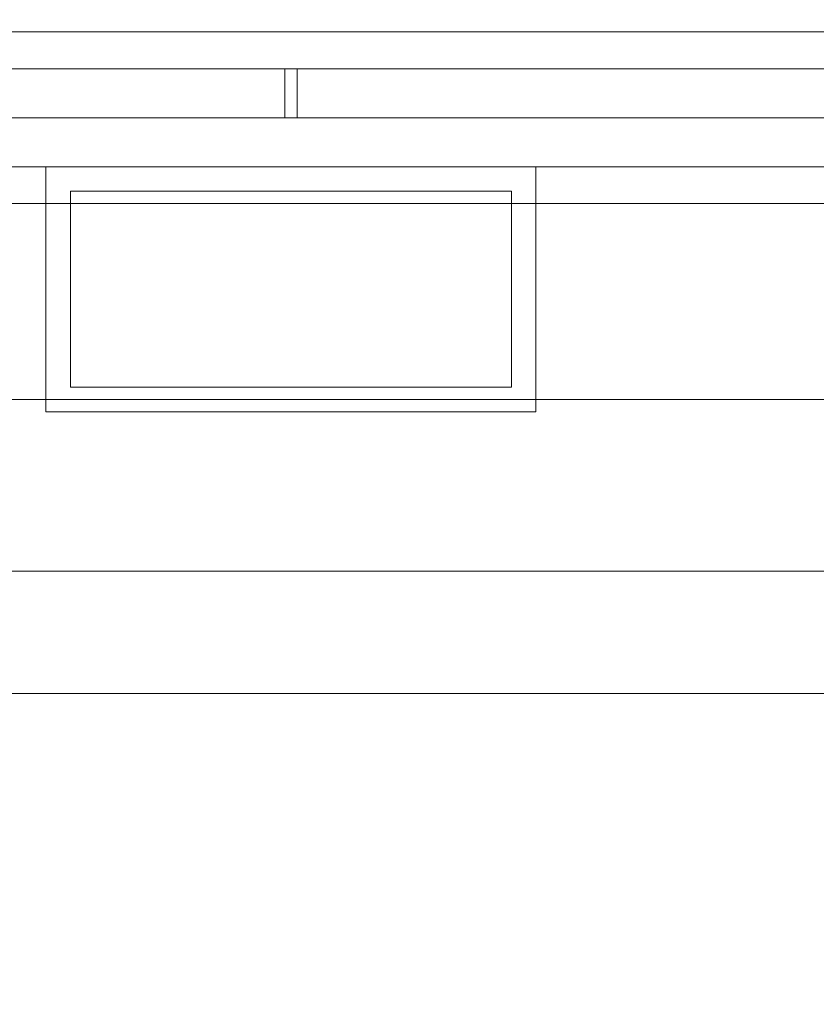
# Model space of a CAD drawing. Header units: millimetres. Extents: x -3490 to 61924, y -72580 to 6847.
# Tile 784 of 1056: x 25478 to 25543, y 1215 to 1295. Entities that reach past the tile are written whole.
import ezdxf

# ---------------------------------------------------------------- set-up
doc = ezdxf.new("R2010")
doc.units = ezdxf.units.MM
for name, color, linetype, lineweight in [('COTAS_P', 1, 'Continuous', 0), ('lateral_briquetadora', 7, 'Continuous', 0), ('lateral_C05', 7, 'Continuous', 0)]:
    doc.layers.add(name, color=color, linetype=linetype, lineweight=lineweight)
doc.dimstyles.new('R19_100', dxfattribs={"dimtxt": 250, "dimasz": 150, "dimexe": 150, "dimexo": 80, "dimgap": 100, "dimtad": 1, "dimtih": 1, "dimtoh": 1, "dimdsep": 46, "dimcen": 0.09, "dimadec": 0, "dimazin": 0, "dimtfac": 1, "dimtdec": 4, "dimtofl": 0, "dimtmove": 0, "dimatfit": 3, "dimfxl": 1, "dimtolj": 1, "dimtzin": 0, "dimarcsym": 0})

# ---------------------------------------------------------------- blocks, each defined once
blk = doc.blocks.new('DIM_R29_7')
at = {"layer": 'COTAS_P'}
for p, q in [((24250.067, 2141), (24400.067, 2186)), ((26750.067, 2141), (26600.067, 2186)), ((24250.067, 1241), (24250.067, 2141)), ((24250.067, 2141), (26750.067, 2141)), ((24250.067, 2141), (24400.067, 2096)), ((26750.067, 2141), (26600.067, 2096)), ((26750.067, 1241), (26750.067, 2141))]:
    blk.add_line(p, q, dxfattribs=at)
blk.add_text('2500 P', height=250, dxfattribs=at).set_placement((25500.067, 2241))
blk = doc.blocks.new('DIM_R29_19')
at = {"layer": 'COTAS_P'}
for p, q in [((18820, 2240), (18619.956, 1362.514)), ((18619.956, 1362.514), (18776.206, 1373.047)), ((27699.956, -707.486), (18619.956, 1362.514)), ((18619.956, 1362.514), (18756.202, 1285.299)), ((27900, 170), (27699.956, -707.486)), ((27699.956, -707.486), (27563.711, -630.272)), ((27699.956, -707.486), (27543.706, -718.02))]:
    blk.add_line(p, q, dxfattribs=at)
blk.add_text('9312.96 P', height=250, rotation=167.15756, dxfattribs=at).set_placement((23137.729, 230.015))

msp = doc.modelspace()

# ---------------------------------------------------------------- linework, layer by layer
at = {"layer": 'lateral_briquetadora'}
for p, q in [((23750.067, 1264), (25950.067, 1264)), ((24150.067, 1264), (25950.067, 1264)), ((23750.067, 1250), (25950.067, 1250)), ((23900.067, 1250), (25800.067, 1250)), ((24150.067, 1250), (25800.067, 1250)), ((23750.067, 1240), (25950.067, 1240)), ((23900.067, 1240), (25800.067, 1240))]:
    msp.add_line(p, q, dxfattribs=at)
at = {"layer": 'lateral_C05'}
for p, q in [((24250.067, 1294), (26750.067, 1294)), ((24310.067, 1294), (26690.067, 1294)), ((25527.821, 1294), (25527.831, 1294)), ((25527.831, 1294), (25527.848, 1294)), ((25527.848, 1294), (25527.872, 1294)), ((25527.872, 1294), (25527.903, 1294)), ((25527.903, 1294), (25527.94, 1294)), ((25527.94, 1294), (25527.983, 1294)), ((25527.983, 1294), (25528.033, 1294)), ((25528.033, 1294), (25528.09, 1294)), ((25528.09, 1294), (25528.152, 1294)), ((25528.152, 1294), (25528.221, 1294)), ((25528.221, 1294), (25528.295, 1294)), ((25528.295, 1294), (25528.375, 1294)), ((25528.375, 1294), (25528.461, 1294)), ((25528.461, 1294), (25528.552, 1294)), ((25528.552, 1294), (25528.647, 1294)), ((25528.647, 1294), (25528.748, 1294)), ((25528.748, 1294), (25528.853, 1294)), ((25528.853, 1294), (25528.962, 1294)), ((25528.962, 1294), (25529.075, 1294)), ((25529.075, 1294), (25529.192, 1294)), ((25529.192, 1294), (25529.313, 1294)), ((25529.313, 1294), (25529.436, 1294)), ((25529.436, 1294), (25529.563, 1294)), ((25529.563, 1294), (25529.692, 1294)), ((25529.692, 1294), (25529.823, 1294)), ((25529.823, 1294), (25529.956, 1294)), ((25529.956, 1294), (25530.09, 1294)), ((25530.09, 1294), (25530.226, 1294)), ((25530.226, 1294), (25530.362, 1294)), ((25530.362, 1294), (25530.499, 1294)), ((25530.499, 1294), (25530.636, 1294)), ((25530.636, 1294), (25530.773, 1294)), ((25530.773, 1294), (25530.909, 1294)), ((25530.909, 1294), (25531.045, 1294)), ((25531.045, 1294), (25531.179, 1294)), ((25531.179, 1294), (25531.312, 1294)), ((25531.312, 1294), (25531.443, 1294)), ((25531.443, 1294), (25531.572, 1294)), ((25531.572, 1294), (25531.699, 1294)), ((25531.699, 1294), (25531.822, 1294)), ((25531.822, 1294), (25531.942, 1294)), ((25531.942, 1294), (25532.059, 1294)), ((25532.059, 1294), (25532.173, 1294)), ((25532.173, 1294), (25532.282, 1294)), ((25532.282, 1294), (25532.387, 1294)), ((25532.387, 1294), (25532.488, 1294)), ((25532.488, 1294), (25532.583, 1294)), ((25532.583, 1294), (25532.674, 1294)), ((25532.674, 1294), (25532.76, 1294)), ((25532.76, 1294), (25532.84, 1294)), ((25532.84, 1294), (25532.914, 1294)), ((25532.914, 1294), (25532.983, 1294)), ((25532.983, 1294), (25533.045, 1294)), ((25533.045, 1294), (25533.102, 1294)), ((25533.102, 1294), (25533.152, 1294)), ((25533.152, 1294), (25533.195, 1294)), ((25533.195, 1294), (25533.232, 1294)), ((25533.232, 1294), (25533.263, 1294)), ((25533.263, 1294), (25533.287, 1294)), ((25533.287, 1294), (25533.304, 1294)), ((25533.304, 1294), (25533.314, 1294)), ((24250.067, 1291), (26750.067, 1291)), ((24310.067, 1291), (26690.067, 1291)), ((24900.317, 1291), (25499.567, 1291)), ((25499.567, 1287), (25499.567, 1291)), ((25500.567, 1287), (25500.567, 1291)), ((25500.567, 1291), (26099.817, 1291)), ((25523.576, 1291), (25523.591, 1291)), ((25523.591, 1291), (25523.613, 1291)), ((25523.613, 1291), (25523.643, 1291)), ((25523.643, 1291), (25523.68, 1291)), ((25523.68, 1291), (25523.724, 1291)), ((25523.724, 1291), (25523.775, 1291)), ((25523.775, 1291), (25523.833, 1291)), ((25523.833, 1291), (25523.898, 1291)), ((25523.898, 1291), (25523.969, 1291)), ((25523.969, 1291), (25524.047, 1291)), ((25524.047, 1291), (25524.132, 1291)), ((25524.132, 1291), (25524.222, 1291)), ((25524.222, 1291), (25524.318, 1291)), ((25524.318, 1291), (25524.42, 1291)), ((25524.42, 1291), (25524.527, 1291)), ((25524.527, 1291), (25524.639, 1291)), ((25524.639, 1291), (25524.756, 1291)), ((25524.756, 1291), (25524.878, 1291)), ((25524.878, 1291), (25525.003, 1291)), ((25525.003, 1291), (25525.133, 1291)), ((25525.133, 1291), (25525.266, 1291)), ((25525.266, 1291), (25525.402, 1291)), ((25525.402, 1291), (25525.541, 1291)), ((25525.461, 1291), (25525.448, 1291)), ((25525.454, 1291), (25525.471, 1291)), ((25525.481, 1291), (25525.461, 1291)), ((25525.471, 1291), (25525.495, 1291)), ((25525.509, 1291), (25525.481, 1291)), ((25525.495, 1291), (25525.527, 1291)), ((25525.544, 1291), (25525.509, 1291)), ((25525.527, 1291), (25525.566, 1291)), ((25525.541, 1291), (25525.683, 1291)), ((25525.586, 1291), (25525.544, 1291)), ((25525.566, 1291), (25525.612, 1291)), ((25525.635, 1291), (25525.586, 1291)), ((25525.612, 1291), (25525.665, 1291)), ((25525.692, 1291), (25525.635, 1291)), ((25525.665, 1291), (25525.725, 1291)), ((25525.683, 1291), (25525.827, 1291)), ((25525.755, 1291), (25525.692, 1291)), ((25525.725, 1291), (25525.792, 1291)), ((25525.825, 1291), (25525.755, 1291)), ((25525.792, 1291), (25525.865, 1291)), ((25525.901, 1291), (25525.825, 1291)), ((25525.827, 1291), (25525.973, 1291)), ((25525.865, 1291), (25525.945, 1291)), ((25525.901, 1291), (25530.151, 1291)), ((25525.945, 1291), (25526.03, 1291)), ((25525.973, 1291), (25526.12, 1291)), ((25526.03, 1291), (25526.122, 1291)), ((25526.12, 1291), (25526.269, 1291)), ((25526.122, 1291), (25526.22, 1291)), ((25526.22, 1291), (25526.323, 1291)), ((25526.269, 1291), (25526.418, 1291)), ((25526.323, 1291), (25526.432, 1291)), ((25526.418, 1291), (25526.567, 1291)), ((25526.432, 1291), (25526.545, 1291)), ((25526.545, 1291), (25526.663, 1291)), ((25526.567, 1291), (25534.567, 1291)), ((25526.663, 1291), (25526.786, 1291)), ((25526.786, 1291), (25526.913, 1291)), ((25526.913, 1291), (25527.043, 1291)), ((25527.043, 1291), (25527.177, 1291)), ((25527.177, 1291), (25527.314, 1291)), ((25527.314, 1291), (25527.454, 1291)), ((25527.454, 1291), (25527.597, 1291)), ((25527.597, 1291), (25527.741, 1291)), ((25527.741, 1291), (25527.888, 1291)), ((25527.821, 1291), (25527.831, 1291)), ((25527.831, 1291), (25527.848, 1291)), ((25527.848, 1291), (25527.872, 1291)), ((25527.872, 1291), (25527.903, 1291)), ((25527.888, 1291), (25528.035, 1291)), ((25527.903, 1291), (25527.94, 1291)), ((25527.94, 1291), (25527.983, 1291)), ((25527.983, 1291), (25528.033, 1291)), ((25528.033, 1291), (25528.09, 1291)), ((25528.035, 1291), (25528.184, 1291)), ((25528.09, 1291), (25528.152, 1291)), ((25528.152, 1291), (25528.221, 1291)), ((25528.184, 1291), (25528.333, 1291)), ((25528.221, 1291), (25528.295, 1291)), ((25528.295, 1291), (25528.375, 1291)), ((25528.333, 1291), (25528.483, 1291)), ((25528.375, 1291), (25528.461, 1291)), ((25528.461, 1291), (25528.552, 1291)), ((25528.483, 1291), (25528.632, 1291)), ((25528.552, 1291), (25528.647, 1291)), ((25528.632, 1291), (25528.781, 1291)), ((25528.647, 1291), (25528.748, 1291)), ((25528.748, 1291), (25528.853, 1291)), ((25528.781, 1291), (25528.929, 1291)), ((25528.853, 1291), (25528.962, 1291)), ((25528.929, 1291), (25529.076, 1291)), ((25528.962, 1291), (25529.075, 1291)), ((25529.075, 1291), (25529.192, 1291)), ((25529.076, 1291), (25529.222, 1291)), ((25529.192, 1291), (25529.313, 1291)), ((25529.222, 1291), (25529.365, 1291)), ((25529.313, 1291), (25529.436, 1291)), ((25529.365, 1291), (25529.506, 1291)), ((25529.436, 1291), (25529.563, 1291)), ((25529.506, 1291), (25529.645, 1291)), ((25529.563, 1291), (25529.692, 1291)), ((25529.645, 1291), (25529.78, 1291)), ((25529.692, 1291), (25529.823, 1291)), ((25529.78, 1291), (25529.912, 1291)), ((25529.823, 1291), (25529.956, 1291)), ((25529.912, 1291), (25530.041, 1291)), ((25529.956, 1291), (25530.09, 1291)), ((25530.041, 1291), (25530.166, 1291)), ((25530.09, 1291), (25530.226, 1291)), ((25530.151, 1291), (25530.233, 1291)), ((25530.166, 1291), (25530.286, 1291)), ((25530.226, 1291), (25530.362, 1291)), ((25530.321, 1291), (25530.233, 1291)), ((25530.286, 1291), (25530.402, 1291)), ((25530.415, 1291), (25530.321, 1291)), ((25530.362, 1291), (25530.499, 1291)), ((25530.402, 1291), (25530.512, 1291)), ((25530.515, 1291), (25530.415, 1291)), ((25530.499, 1291), (25530.636, 1291)), ((25530.512, 1291), (25530.618, 1291)), ((25530.62, 1291), (25530.515, 1291)), ((25530.618, 1291), (25530.718, 1291)), ((25530.73, 1291), (25530.62, 1291)), ((25530.636, 1291), (25530.773, 1291)), ((25530.718, 1291), (25530.813, 1291)), ((25530.845, 1291), (25530.73, 1291)), ((25530.773, 1291), (25530.909, 1291)), ((25530.813, 1291), (25530.902, 1291)), ((25530.965, 1291), (25530.845, 1291)), ((25530.902, 1291), (25530.984, 1291)), ((25530.909, 1291), (25531.045, 1291)), ((25531.089, 1291), (25530.965, 1291)), ((25530.984, 1291), (25535.234, 1291)), ((25531.045, 1291), (25531.179, 1291)), ((25531.217, 1291), (25531.089, 1291)), ((25531.179, 1291), (25531.312, 1291)), ((25531.348, 1291), (25531.217, 1291)), ((25531.312, 1291), (25531.443, 1291)), ((25531.483, 1291), (25531.348, 1291)), ((25531.443, 1291), (25531.572, 1291)), ((25531.621, 1291), (25531.483, 1291)), ((25531.572, 1291), (25531.699, 1291)), ((25531.761, 1291), (25531.621, 1291)), ((25531.699, 1291), (25531.822, 1291)), ((25531.904, 1291), (25531.761, 1291)), ((25531.822, 1291), (25531.942, 1291)), ((25532.048, 1291), (25531.904, 1291)), ((25531.942, 1291), (25532.059, 1291)), ((25532.194, 1291), (25532.048, 1291)), ((25532.059, 1291), (25532.173, 1291)), ((25532.173, 1291), (25532.282, 1291)), ((25532.342, 1291), (25532.194, 1291)), ((25532.282, 1291), (25532.387, 1291)), ((25532.49, 1291), (25532.342, 1291)), ((25532.387, 1291), (25532.488, 1291)), ((25532.488, 1291), (25532.583, 1291)), ((25532.639, 1291), (25532.49, 1291)), ((25532.583, 1291), (25532.674, 1291)), ((25532.788, 1291), (25532.639, 1291)), ((25532.674, 1291), (25532.76, 1291)), ((25532.76, 1291), (25532.84, 1291)), ((25532.937, 1291), (25532.788, 1291)), ((25532.84, 1291), (25532.914, 1291)), ((25532.914, 1291), (25532.983, 1291)), ((25533.085, 1291), (25532.937, 1291)), ((25532.983, 1291), (25533.045, 1291)), ((25533.045, 1291), (25533.102, 1291)), ((25533.232, 1291), (25533.085, 1291)), ((25533.102, 1291), (25533.152, 1291)), ((25533.152, 1291), (25533.195, 1291)), ((25533.195, 1291), (25533.232, 1291)), ((25533.378, 1291), (25533.232, 1291)), ((25533.232, 1291), (25533.263, 1291)), ((25533.263, 1291), (25533.287, 1291)), ((25533.287, 1291), (25533.304, 1291)), ((25533.304, 1291), (25533.314, 1291)), ((25533.522, 1291), (25533.378, 1291)), ((25533.664, 1291), (25533.522, 1291)), ((25533.803, 1291), (25533.664, 1291)), ((25533.94, 1291), (25533.803, 1291)), ((25534.074, 1291), (25533.94, 1291)), ((25534.205, 1291), (25534.074, 1291)), ((25534.331, 1291), (25534.205, 1291)), ((25534.454, 1291), (25534.331, 1291)), ((25534.572, 1291), (25534.454, 1291)), ((25534.567, 1291), (25534.715, 1291)), ((25534.686, 1291), (25534.572, 1291)), ((25534.795, 1291), (25534.686, 1291)), ((25534.715, 1291), (25534.862, 1291)), ((25534.898, 1291), (25534.795, 1291)), ((25534.862, 1291), (25535.008, 1291)), ((25534.997, 1291), (25534.898, 1291)), ((25535.089, 1291), (25534.997, 1291)), ((25535.008, 1291), (25535.153, 1291)), ((25535.176, 1291), (25535.089, 1291)), ((25535.153, 1291), (25535.296, 1291)), ((25535.256, 1291), (25535.176, 1291)), ((25535.234, 1291), (25535.306, 1291)), ((25535.33, 1291), (25535.256, 1291)), ((25535.296, 1291), (25535.438, 1291)), ((25535.306, 1291), (25535.372, 1291)), ((25535.398, 1291), (25535.33, 1291)), ((25535.372, 1291), (25535.432, 1291)), ((25535.459, 1291), (25535.398, 1291)), ((25535.432, 1291), (25535.486, 1291)), ((25535.438, 1291), (25535.578, 1291)), ((25535.513, 1291), (25535.459, 1291)), ((25535.486, 1291), (25535.534, 1291)), ((25535.56, 1291), (25535.513, 1291)), ((25535.534, 1291), (25535.576, 1291)), ((25535.6, 1291), (25535.56, 1291)), ((25535.576, 1291), (25535.611, 1291)), ((25535.578, 1291), (25535.716, 1291)), ((25535.633, 1291), (25535.6, 1291)), ((25535.611, 1291), (25535.64, 1291)), ((25535.659, 1291), (25535.633, 1291)), ((25535.64, 1291), (25535.663, 1291)), ((25535.663, 1291), (25535.679, 1291)), ((25535.689, 1291), (25535.678, 1291)), ((25535.716, 1291), (25535.85, 1291)), ((25535.85, 1291), (25535.982, 1291)), ((25535.982, 1291), (25536.11, 1291)), ((25536.11, 1291), (25536.234, 1291)), ((25536.234, 1291), (25536.355, 1291)), ((25536.355, 1291), (25536.471, 1291)), ((25536.471, 1291), (25536.582, 1291)), ((25536.582, 1291), (25536.689, 1291)), ((25536.689, 1291), (25536.79, 1291)), ((25536.79, 1291), (25536.887, 1291)), ((25536.887, 1291), (25536.977, 1291)), ((25536.977, 1291), (25537.062, 1291)), ((25537.062, 1291), (25537.141, 1291)), ((25537.141, 1291), (25537.213, 1291)), ((25537.213, 1291), (25537.279, 1291)), ((25537.279, 1291), (25537.339, 1291)), ((25537.339, 1291), (25537.392, 1291)), ((25537.392, 1291), (25537.438, 1291)), ((25537.438, 1291), (25537.478, 1291)), ((25537.478, 1291), (25537.51, 1291)), ((25537.51, 1291), (25537.535, 1291)), ((25537.535, 1291), (25537.553, 1291)), ((25537.553, 1291), (25537.564, 1291)), ((24300.067, 1287), (26700.067, 1287)), ((24900.317, 1287), (25499.567, 1287)), ((25500.567, 1287), (26099.817, 1287)), ((25523.576, 1287), (25523.591, 1287)), ((25523.591, 1287), (25523.613, 1287)), ((25523.613, 1287), (25523.643, 1287)), ((25523.643, 1287), (25523.68, 1287)), ((25523.68, 1287), (25523.724, 1287)), ((25523.724, 1287), (25523.775, 1287)), ((25523.775, 1287), (25523.833, 1287)), ((25523.833, 1287), (25523.898, 1287)), ((25523.898, 1287), (25523.969, 1287)), ((25523.969, 1287), (25524.047, 1287)), ((25524.047, 1287), (25524.132, 1287)), ((25524.132, 1287), (25524.222, 1287)), ((25524.222, 1287), (25524.318, 1287)), ((25524.318, 1287), (25524.42, 1287)), ((25524.42, 1287), (25524.527, 1287)), ((25524.527, 1287), (25524.639, 1287)), ((25524.639, 1287), (25524.756, 1287)), ((25524.756, 1287), (25524.878, 1287)), ((25524.878, 1287), (25525.003, 1287)), ((25525.003, 1287), (25525.133, 1287)), ((25525.133, 1287), (25525.266, 1287)), ((25525.266, 1287), (25525.402, 1287)), ((25525.402, 1287), (25525.541, 1287)), ((25525.461, 1287), (25525.448, 1287)), ((25525.454, 1287), (25525.471, 1287)), ((25525.481, 1287), (25525.461, 1287)), ((25525.471, 1287), (25525.495, 1287)), ((25525.509, 1287), (25525.481, 1287)), ((25525.495, 1287), (25525.527, 1287)), ((25525.544, 1287), (25525.509, 1287)), ((25525.527, 1287), (25525.566, 1287)), ((25525.541, 1287), (25525.683, 1287)), ((25525.586, 1287), (25525.544, 1287)), ((25525.566, 1287), (25525.612, 1287)), ((25525.635, 1287), (25525.586, 1287)), ((25525.612, 1287), (25525.665, 1287)), ((25525.692, 1287), (25525.635, 1287)), ((25525.665, 1287), (25525.725, 1287)), ((25525.683, 1287), (25525.827, 1287)), ((25525.755, 1287), (25525.692, 1287)), ((25525.725, 1287), (25525.792, 1287)), ((25525.825, 1287), (25525.755, 1287)), ((25525.792, 1287), (25525.865, 1287)), ((25525.901, 1287), (25525.825, 1287)), ((25525.827, 1287), (25525.973, 1287)), ((25525.865, 1287), (25525.945, 1287)), ((25525.901, 1287), (25530.151, 1287)), ((25525.945, 1287), (25526.03, 1287)), ((25525.973, 1287), (25526.12, 1287)), ((25526.03, 1287), (25526.122, 1287)), ((25526.12, 1287), (25526.269, 1287)), ((25526.122, 1287), (25526.22, 1287)), ((25526.22, 1287), (25526.323, 1287)), ((25526.269, 1287), (25526.418, 1287)), ((25526.323, 1287), (25526.432, 1287)), ((25526.418, 1287), (25526.567, 1287)), ((25526.432, 1287), (25526.545, 1287)), ((25526.545, 1287), (25526.663, 1287)), ((25526.567, 1287), (25534.567, 1287)), ((25526.663, 1287), (25526.786, 1287)), ((25526.786, 1287), (25526.913, 1287)), ((25526.913, 1287), (25527.043, 1287)), ((25527.043, 1287), (25527.177, 1287)), ((25527.177, 1287), (25527.314, 1287)), ((25527.314, 1287), (25527.454, 1287)), ((25527.454, 1287), (25527.597, 1287)), ((25527.597, 1287), (25527.741, 1287)), ((25527.741, 1287), (25527.888, 1287)), ((25527.821, 1287), (25527.831, 1287)), ((25527.831, 1287), (25527.848, 1287)), ((25527.848, 1287), (25527.872, 1287)), ((25527.872, 1287), (25527.903, 1287)), ((25527.888, 1287), (25528.035, 1287)), ((25527.903, 1287), (25527.94, 1287)), ((25527.94, 1287), (25527.983, 1287)), ((25527.983, 1287), (25528.033, 1287)), ((25528.033, 1287), (25528.09, 1287)), ((25528.035, 1287), (25528.184, 1287)), ((25528.09, 1287), (25528.152, 1287)), ((25528.152, 1287), (25528.221, 1287)), ((25528.184, 1287), (25528.333, 1287)), ((25528.221, 1287), (25528.295, 1287)), ((25528.295, 1287), (25528.375, 1287)), ((25528.333, 1287), (25528.483, 1287)), ((25528.375, 1287), (25528.461, 1287)), ((25528.461, 1287), (25528.552, 1287)), ((25528.483, 1287), (25528.632, 1287)), ((25528.552, 1287), (25528.647, 1287)), ((25528.632, 1287), (25528.781, 1287)), ((25528.647, 1287), (25528.748, 1287)), ((25528.748, 1287), (25528.853, 1287)), ((25528.781, 1287), (25528.929, 1287)), ((25528.853, 1287), (25528.962, 1287)), ((25528.929, 1287), (25529.076, 1287)), ((25528.962, 1287), (25529.075, 1287)), ((25529.075, 1287), (25529.192, 1287)), ((25529.076, 1287), (25529.222, 1287)), ((25529.192, 1287), (25529.313, 1287)), ((25529.222, 1287), (25529.365, 1287)), ((25529.313, 1287), (25529.436, 1287)), ((25529.365, 1287), (25529.506, 1287)), ((25529.436, 1287), (25529.563, 1287)), ((25529.506, 1287), (25529.645, 1287)), ((25529.563, 1287), (25529.692, 1287)), ((25529.645, 1287), (25529.78, 1287)), ((25529.692, 1287), (25529.823, 1287)), ((25529.78, 1287), (25529.912, 1287)), ((25529.823, 1287), (25529.956, 1287)), ((25529.912, 1287), (25530.041, 1287)), ((25529.956, 1287), (25530.09, 1287)), ((25530.041, 1287), (25530.166, 1287)), ((25530.09, 1287), (25530.226, 1287)), ((25530.151, 1287), (25530.233, 1287)), ((25530.166, 1287), (25530.286, 1287)), ((25530.226, 1287), (25530.362, 1287)), ((25530.321, 1287), (25530.233, 1287)), ((25530.286, 1287), (25530.402, 1287)), ((25530.415, 1287), (25530.321, 1287)), ((25530.362, 1287), (25530.499, 1287)), ((25530.402, 1287), (25530.512, 1287)), ((25530.515, 1287), (25530.415, 1287)), ((25530.499, 1287), (25530.636, 1287)), ((25530.512, 1287), (25530.618, 1287)), ((25530.62, 1287), (25530.515, 1287)), ((25530.618, 1287), (25530.718, 1287)), ((25530.73, 1287), (25530.62, 1287)), ((25530.636, 1287), (25530.773, 1287)), ((25530.718, 1287), (25530.813, 1287)), ((25530.845, 1287), (25530.73, 1287)), ((25530.909, 1287), (25530.773, 1287)), ((25530.813, 1287), (25530.902, 1287)), ((25530.965, 1287), (25530.845, 1287)), ((25530.902, 1287), (25530.984, 1287)), ((25531.045, 1287), (25530.909, 1287)), ((25531.089, 1287), (25530.965, 1287)), ((25530.984, 1287), (25535.234, 1287)), ((25531.179, 1287), (25531.045, 1287)), ((25531.217, 1287), (25531.089, 1287)), ((25531.312, 1287), (25531.179, 1287)), ((25531.348, 1287), (25531.217, 1287)), ((25531.443, 1287), (25531.312, 1287)), ((25531.483, 1287), (25531.348, 1287)), ((25531.443, 1287), (25531.572, 1287)), ((25531.621, 1287), (25531.483, 1287)), ((25531.699, 1287), (25531.572, 1287)), ((25531.761, 1287), (25531.621, 1287)), ((25531.822, 1287), (25531.699, 1287)), ((25531.904, 1287), (25531.761, 1287)), ((25531.942, 1287), (25531.822, 1287)), ((25532.048, 1287), (25531.904, 1287)), ((25532.059, 1287), (25531.942, 1287)), ((25532.194, 1287), (25532.048, 1287)), ((25532.059, 1287), (25532.173, 1287)), ((25532.173, 1287), (25532.282, 1287)), ((25532.342, 1287), (25532.194, 1287)), ((25532.282, 1287), (25532.387, 1287)), ((25532.49, 1287), (25532.342, 1287)), ((25532.387, 1287), (25532.488, 1287)), ((25532.488, 1287), (25532.583, 1287)), ((25532.639, 1287), (25532.49, 1287)), ((25532.583, 1287), (25532.674, 1287)), ((25532.788, 1287), (25532.639, 1287)), ((25532.674, 1287), (25532.76, 1287)), ((25532.76, 1287), (25532.84, 1287)), ((25532.937, 1287), (25532.788, 1287)), ((25532.84, 1287), (25532.914, 1287)), ((25532.914, 1287), (25532.983, 1287)), ((25533.085, 1287), (25532.937, 1287)), ((25532.983, 1287), (25533.045, 1287)), ((25533.045, 1287), (25533.102, 1287)), ((25533.232, 1287), (25533.085, 1287)), ((25533.102, 1287), (25533.152, 1287)), ((25533.152, 1287), (25533.195, 1287)), ((25533.195, 1287), (25533.232, 1287)), ((25533.232, 1287), (25533.263, 1287)), ((25533.378, 1287), (25533.232, 1287)), ((25533.263, 1287), (25533.287, 1287)), ((25533.287, 1287), (25533.304, 1287)), ((25533.304, 1287), (25533.314, 1287)), ((25533.522, 1287), (25533.378, 1287)), ((25533.664, 1287), (25533.522, 1287)), ((25533.803, 1287), (25533.664, 1287)), ((25533.94, 1287), (25533.803, 1287)), ((25534.074, 1287), (25533.94, 1287)), ((25534.205, 1287), (25534.074, 1287)), ((25534.331, 1287), (25534.205, 1287)), ((25534.454, 1287), (25534.331, 1287)), ((25534.572, 1287), (25534.454, 1287)), ((25534.567, 1287), (25534.715, 1287)), ((25534.686, 1287), (25534.572, 1287)), ((25534.795, 1287), (25534.686, 1287)), ((25534.715, 1287), (25534.862, 1287)), ((25534.898, 1287), (25534.795, 1287)), ((25534.862, 1287), (25535.008, 1287)), ((25534.997, 1287), (25534.898, 1287)), ((25535.089, 1287), (25534.997, 1287)), ((25535.008, 1287), (25535.153, 1287)), ((25535.176, 1287), (25535.089, 1287)), ((25535.153, 1287), (25535.296, 1287)), ((25535.256, 1287), (25535.176, 1287)), ((25535.234, 1287), (25535.306, 1287)), ((25535.33, 1287), (25535.256, 1287)), ((25535.296, 1287), (25535.438, 1287)), ((25535.306, 1287), (25535.372, 1287)), ((25535.398, 1287), (25535.33, 1287)), ((25535.372, 1287), (25535.432, 1287)), ((25535.459, 1287), (25535.398, 1287)), ((25535.432, 1287), (25535.486, 1287)), ((25535.438, 1287), (25535.578, 1287)), ((25535.513, 1287), (25535.459, 1287)), ((25535.486, 1287), (25535.534, 1287)), ((25535.56, 1287), (25535.513, 1287)), ((25535.534, 1287), (25535.576, 1287)), ((25535.6, 1287), (25535.56, 1287)), ((25535.576, 1287), (25535.611, 1287)), ((25535.578, 1287), (25535.716, 1287)), ((25535.633, 1287), (25535.6, 1287)), ((25535.611, 1287), (25535.64, 1287)), ((25535.659, 1287), (25535.633, 1287)), ((25535.64, 1287), (25535.663, 1287)), ((25535.663, 1287), (25535.679, 1287)), ((25535.689, 1287), (25535.678, 1287)), ((25535.716, 1287), (25535.85, 1287)), ((25535.85, 1287), (25535.982, 1287)), ((25535.982, 1287), (25536.11, 1287)), ((25536.11, 1287), (25536.234, 1287)), ((25536.234, 1287), (25536.355, 1287)), ((25536.355, 1287), (25536.471, 1287)), ((25536.471, 1287), (25536.582, 1287)), ((25536.582, 1287), (25536.689, 1287)), ((25536.689, 1287), (25536.79, 1287)), ((25536.79, 1287), (25536.887, 1287)), ((25536.887, 1287), (25536.977, 1287)), ((25536.977, 1287), (25537.062, 1287)), ((25537.062, 1287), (25537.141, 1287)), ((25537.141, 1287), (25537.213, 1287)), ((25537.213, 1287), (25537.279, 1287)), ((25537.279, 1287), (25537.339, 1287)), ((25537.339, 1287), (25537.392, 1287)), ((25537.392, 1287), (25537.438, 1287)), ((25537.438, 1287), (25537.478, 1287)), ((25537.478, 1287), (25537.51, 1287)), ((25537.51, 1287), (25537.535, 1287)), ((25537.535, 1287), (25537.553, 1287)), ((25537.553, 1287), (25537.564, 1287)), ((24300.067, 1283), (26700.067, 1283)), ((24310.067, 1283), (26690.067, 1283)), ((25480.067, 1263), (25480.067, 1283)), ((25480.067, 1283), (25520.067, 1283)), ((25520.067, 1263), (25520.067, 1283)), ((25527.821, 1283), (25527.831, 1283)), ((25527.831, 1283), (25527.848, 1283)), ((25527.848, 1283), (25527.872, 1283)), ((25527.872, 1283), (25527.903, 1283)), ((25527.903, 1283), (25527.94, 1283)), ((25527.94, 1283), (25527.983, 1283)), ((25527.983, 1283), (25528.033, 1283)), ((25528.033, 1283), (25528.09, 1283)), ((25528.09, 1283), (25528.152, 1283)), ((25528.152, 1283), (25528.221, 1283)), ((25528.221, 1283), (25528.295, 1283)), ((25528.295, 1283), (25528.375, 1283)), ((25528.375, 1283), (25528.461, 1283)), ((25528.461, 1283), (25528.552, 1283)), ((25528.552, 1283), (25528.647, 1283)), ((25528.647, 1283), (25528.748, 1283)), ((25528.748, 1283), (25528.853, 1283)), ((25528.853, 1283), (25528.962, 1283)), ((25528.962, 1283), (25529.075, 1283)), ((25529.075, 1283), (25529.192, 1283)), ((25529.192, 1283), (25529.313, 1283)), ((25529.313, 1283), (25529.436, 1283)), ((25529.436, 1283), (25529.563, 1283)), ((25529.563, 1283), (25529.692, 1283)), ((25529.692, 1283), (25529.823, 1283)), ((25529.823, 1283), (25529.956, 1283)), ((25529.956, 1283), (25530.09, 1283)), ((25530.09, 1283), (25530.226, 1283)), ((25530.226, 1283), (25530.362, 1283)), ((25530.362, 1283), (25530.499, 1283)), ((25530.499, 1283), (25530.636, 1283)), ((25530.636, 1283), (25530.773, 1283)), ((25530.909, 1283), (25530.773, 1283)), ((25531.045, 1283), (25530.909, 1283)), ((25531.179, 1283), (25531.045, 1283)), ((25531.312, 1283), (25531.179, 1283)), ((25531.443, 1283), (25531.312, 1283)), ((25531.443, 1283), (25531.572, 1283)), ((25531.699, 1283), (25531.572, 1283)), ((25531.822, 1283), (25531.699, 1283)), ((25531.942, 1283), (25531.822, 1283)), ((25532.059, 1283), (25531.942, 1283)), ((25532.059, 1283), (25532.173, 1283)), ((25532.173, 1283), (25532.282, 1283)), ((25532.282, 1283), (25532.387, 1283)), ((25532.387, 1283), (25532.488, 1283)), ((25532.488, 1283), (25532.583, 1283)), ((25532.583, 1283), (25532.674, 1283)), ((25532.674, 1283), (25532.76, 1283)), ((25532.76, 1283), (25532.84, 1283)), ((25532.84, 1283), (25532.914, 1283)), ((25532.914, 1283), (25532.983, 1283)), ((25532.983, 1283), (25533.045, 1283)), ((25533.045, 1283), (25533.102, 1283)), ((25533.102, 1283), (25533.152, 1283)), ((25533.152, 1283), (25533.195, 1283)), ((25533.195, 1283), (25533.232, 1283)), ((25533.232, 1283), (25533.263, 1283)), ((25533.263, 1283), (25533.287, 1283)), ((25533.287, 1283), (25533.304, 1283)), ((25533.304, 1283), (25533.314, 1283)), ((25482.067, 1281), (25482.067, 1265)), ((25482.067, 1281), (25518.067, 1281)), ((25518.067, 1281), (25518.067, 1265)), ((24310.067, 1280), (26690.067, 1280)), ((25482.067, 1265), (25518.067, 1265)), ((25480.067, 1263), (25520.067, 1263))]:
    msp.add_line(p, q, dxfattribs=at)

# ---------------------------------------------------------------- dimensions: what is measured, and where the dimension line sits
at = {"layer": 'COTAS_P'}
for p1, p2, picture, middle in [((24250.067, 1241), (26750.067, 1241), 'DIM_R29_7', (25500.067, 2141)), ((27900, 170), (18820, 2240), 'DIM_R29_19', (23159.956, 327.514))]:
    dim = msp.add_aligned_dim(p1=p1, p2=p2, distance=900, text='<> P', dimstyle='R19_100', dxfattribs=at)
    dim.commit()
    dim.dimension.update_dxf_attribs({"geometry": picture, "text_midpoint": middle})

doc.saveas('drawing.dxf')
